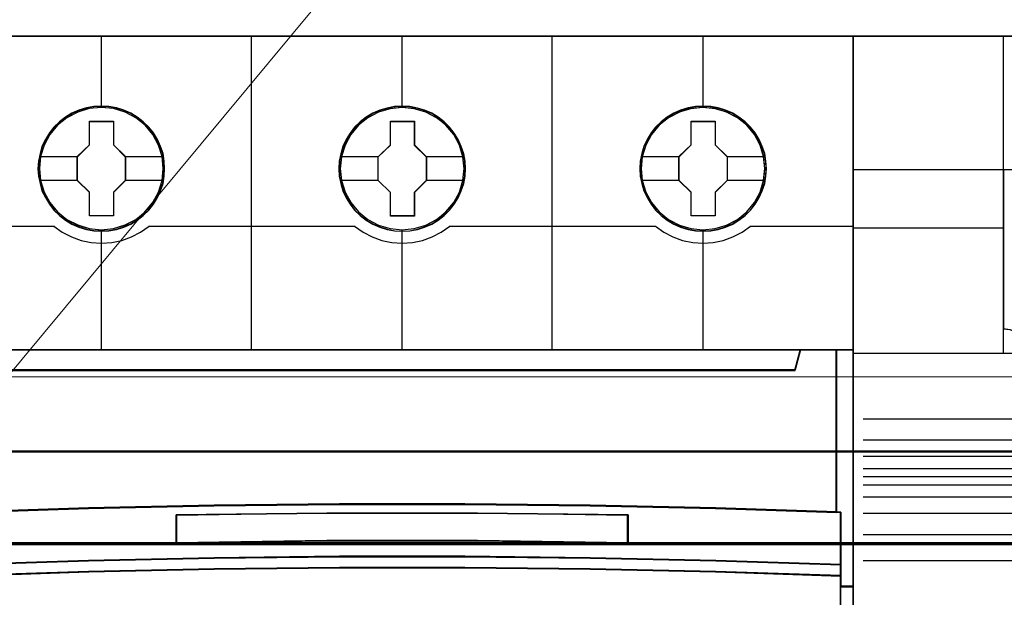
# Model space of a CAD drawing. Header units: millimetres. Extents: x -1290 to 1795, y -4192 to -1311.
# Tile 417 of 656: x 1481 to 1493, y -3683 to -3676. Entities that reach past the tile are written whole.
import ezdxf

# ---------------------------------------------------------------- set-up
doc = ezdxf.new("R2010")
doc.units = ezdxf.units.MM
doc.layers.add('30', color=7, linetype='Continuous')
doc.layers.add('45', color=7, linetype='Continuous')
doc.layers.add('Aparatura', color=7, linetype='Continuous', lineweight=13)

# ---------------------------------------------------------------- blocks, each defined once
blk = doc.blocks.new('*U216')
at = {"layer": '45', "color": 7}
for points in [[(585.412597, -233.600374), (567.400352, -233.600374), (567.400352, -315.623143), (585.412597, -315.623143), (603.413702, -315.623143), (621.425947, -315.623143), (621.425947, -233.600374), (603.413702, -233.600374), (585.412597, -233.600374)], [(580.196312, -241.521498), (580.173953, -241.068765), (580.101285, -240.621554), (579.94477, -240.190906), (579.765895, -239.776822), (579.531123, -239.384822), (579.251631, -239.036991), (578.921831, -238.716766), (578.552903, -238.440709), (578.183974, -238.19778), (577.753557, -238.015583), (577.323141, -237.888597), (576.864775, -237.80578), (576.411999, -237.778174), (575.953633, -237.80578), (575.512036, -237.888597), (575.06485, -238.015583), (574.651203, -238.19778), (574.259915, -238.440709), (573.902166, -238.716766), (573.566776, -239.036991), (573.298465, -239.384822), (573.058102, -239.776822), (572.856868, -240.190906), (572.739482, -240.621554), (572.650045, -241.068765), (572.616506, -241.521498), (572.650045, -241.968709), (572.739482, -242.404878), (572.856868, -242.841047), (573.058102, -243.255131), (573.298465, -243.64161), (573.566776, -244.006004), (573.902166, -244.32623), (574.259915, -244.602286), (574.651203, -244.834173), (575.06485, -245.01637), (575.512036, -245.154399), (575.953633, -245.242737), (576.411999, -245.264821), (576.864775, -245.242737), (577.323141, -245.154399), (577.753557, -245.01637), (578.183974, -244.834173), (578.552903, -244.602286), (578.921831, -244.32623), (579.251631, -244.006004), (579.531123, -243.64161), (579.765895, -243.255131), (579.94477, -242.841047), (580.101285, -242.404878), (580.173953, -241.968709), (580.196312, -241.521498)], [(580.196312, -241.521498), (580.173953, -241.068765), (580.101285, -240.621554), (579.94477, -240.190906), (579.765895, -239.776822), (579.531123, -239.384822), (579.251631, -239.036991), (578.921831, -238.716766), (578.552903, -238.440709), (578.183974, -238.19778), (577.753557, -238.015583), (577.323141, -237.888597), (576.864775, -237.80578), (576.411999, -237.778174), (575.953633, -237.80578), (575.512036, -237.888597), (575.06485, -238.015583), (574.651203, -238.19778), (574.259915, -238.440709), (573.902166, -238.716766), (573.566776, -239.036991), (573.298465, -239.384822), (573.058102, -239.776822), (572.856868, -240.190906), (572.739482, -240.621554), (572.650045, -241.068765), (572.616506, -241.521498), (572.650045, -241.968709), (572.739482, -242.404878), (572.856868, -242.841047), (573.058102, -243.255131), (573.298465, -243.64161), (573.566776, -244.006004), (573.902166, -244.32623), (574.259915, -244.602286), (574.651203, -244.834173), (575.06485, -245.01637), (575.512036, -245.154399), (575.953633, -245.242737), (576.411999, -245.264821), (576.864775, -245.242737), (577.323141, -245.154399), (577.753557, -245.01637), (578.183974, -244.834173), (578.552903, -244.602286), (578.921831, -244.32623), (579.251631, -244.006004), (579.531123, -243.64161), (579.765895, -243.255131), (579.94477, -242.841047), (580.101285, -242.404878), (580.173953, -241.968709), (580.196312, -241.521498)], [(598.197681, -241.526884), (598.175321, -241.074151), (598.102651, -240.62694), (597.946131, -240.196292), (597.767252, -239.782208), (597.532472, -239.390208), (597.252973, -239.042377), (596.923163, -238.722152), (596.559814, -238.440574), (596.185285, -238.203166), (595.754856, -238.020969), (595.324427, -237.893983), (594.866048, -237.811166), (594.413259, -237.78356), (593.96047, -237.811166), (593.51327, -237.893983), (593.066071, -238.020969), (592.652412, -238.203166), (592.261113, -238.440574), (591.903354, -238.722152), (591.567954, -239.042377), (591.305225, -239.390208), (591.059265, -239.782208), (590.863616, -240.196292), (590.740636, -240.62694), (590.651196, -241.074151), (590.623246, -241.526884), (590.651196, -241.974095), (590.740636, -242.410264), (590.863616, -242.846433), (591.059265, -243.260517), (591.305225, -243.646996), (591.567954, -244.01139), (591.903354, -244.331616), (592.261113, -244.607672), (592.652412, -244.839559), (593.066071, -245.021756), (593.51327, -245.159785), (593.96047, -245.248123), (594.413259, -245.270207), (594.866048, -245.248123), (595.324427, -245.159785), (595.754856, -245.021756), (596.185285, -244.839559), (596.559814, -244.607672), (596.923163, -244.331616), (597.252973, -244.01139), (597.532472, -243.646996), (597.767252, -243.260517), (597.946131, -242.846433), (598.102651, -242.410264), (598.175321, -241.974095), (598.197681, -241.526884)], [(598.197681, -241.526884), (598.175321, -241.074151), (598.102651, -240.62694), (597.946131, -240.196292), (597.767252, -239.782208), (597.532472, -239.390208), (597.252973, -239.042377), (596.923163, -238.722152), (596.559814, -238.440574), (596.185285, -238.203166), (595.754856, -238.020969), (595.324427, -237.893983), (594.866048, -237.811166), (594.413259, -237.78356), (593.96047, -237.811166), (593.51327, -237.893983), (593.066071, -238.020969), (592.652412, -238.203166), (592.261113, -238.440574), (591.903354, -238.722152), (591.567954, -239.042377), (591.305225, -239.390208), (591.059265, -239.782208), (590.863616, -240.196292), (590.740636, -240.62694), (590.651196, -241.074151), (590.623246, -241.526884), (590.651196, -241.974095), (590.740636, -242.410264), (590.863616, -242.846433), (591.059265, -243.260517), (591.305225, -243.646996), (591.567954, -244.01139), (591.903354, -244.331616), (592.261113, -244.607672), (592.652412, -244.839559), (593.066071, -245.021756), (593.51327, -245.159785), (593.96047, -245.248123), (594.413259, -245.270207), (594.866048, -245.248123), (595.324427, -245.159785), (595.754856, -245.021756), (596.185285, -244.839559), (596.559814, -244.607672), (596.923163, -244.331616), (597.252973, -244.01139), (597.532472, -243.646996), (597.767252, -243.260517), (597.946131, -242.846433), (598.102651, -242.410264), (598.175321, -241.974095), (598.197681, -241.526884)], [(598.181565, -241.527781), (598.159295, -241.076895), (598.086917, -240.631507), (597.931027, -240.202615), (597.752866, -239.790218), (597.51903, -239.399816), (597.240654, -239.053403), (596.91217, -238.734484), (596.550281, -238.454054), (596.177257, -238.217614), (595.748558, -238.036159), (595.319858, -237.909691), (594.863321, -237.827212), (594.412352, -237.799719), (593.961383, -237.827212), (593.515981, -237.909691), (593.070579, -238.036159), (592.658582, -238.217614), (592.268856, -238.454054), (591.912534, -238.734484), (591.578483, -239.053403), (591.316809, -239.399816), (591.071838, -239.790218), (590.876975, -240.202615), (590.75449, -240.631507), (590.665409, -241.076895), (590.637572, -241.527781), (590.665409, -241.973169), (590.75449, -242.40756), (590.876975, -242.841951), (591.071838, -243.254347), (591.316809, -243.639251), (591.578483, -244.002159), (591.912534, -244.321079), (592.268856, -244.59601), (592.658582, -244.826952), (593.070579, -245.008406), (593.515981, -245.145872), (593.961383, -245.23385), (594.412352, -245.255844), (594.863321, -245.23385), (595.319858, -245.145872), (595.748558, -245.008406), (596.177257, -244.826952), (596.550281, -244.59601), (596.91217, -244.321079), (597.240654, -244.002159), (597.51903, -243.639251), (597.752866, -243.254347), (597.931027, -242.841951), (598.086917, -242.40756), (598.159295, -241.973169), (598.181565, -241.527781)], [(616.204422, -241.521498), (616.182062, -241.068765), (616.109395, -240.621554), (615.952879, -240.190906), (615.774005, -239.776822), (615.539232, -239.384822), (615.259741, -239.036991), (614.929941, -238.716766), (614.561012, -238.440709), (614.192084, -238.19778), (613.761667, -238.015583), (613.33125, -237.888597), (612.872884, -237.80578), (612.420108, -237.778174), (611.961742, -237.80578), (611.520146, -237.888597), (611.07296, -238.015583), (610.659313, -238.19778), (610.268025, -238.440709), (609.910276, -238.716766), (609.574886, -239.036991), (609.312164, -239.384822), (609.066212, -239.776822), (608.864978, -240.190906), (608.747591, -240.621554), (608.658154, -241.068765), (608.624615, -241.521498), (608.658154, -241.968709), (608.747591, -242.404878), (608.864978, -242.841047), (609.066212, -243.255131), (609.312164, -243.64161), (609.574886, -244.006004), (609.910276, -244.32623), (610.268025, -244.602286), (610.659313, -244.834173), (611.07296, -245.01637), (611.520146, -245.154399), (611.961742, -245.242737), (612.420108, -245.264821), (612.872884, -245.242737), (613.33125, -245.154399), (613.761667, -245.01637), (614.192084, -244.834173), (614.561012, -244.602286), (614.929941, -244.32623), (615.259741, -244.006004), (615.539232, -243.64161), (615.774005, -243.255131), (615.952879, -242.841047), (616.109395, -242.404878), (616.182062, -241.968709), (616.204422, -241.521498)], [(616.204422, -241.521498), (616.182062, -241.068765), (616.109395, -240.621554), (615.952879, -240.190906), (615.774005, -239.776822), (615.539232, -239.384822), (615.259741, -239.036991), (614.929941, -238.716766), (614.561012, -238.440709), (614.192084, -238.19778), (613.761667, -238.015583), (613.33125, -237.888597), (612.872884, -237.80578), (612.420108, -237.778174), (611.961742, -237.80578), (611.520146, -237.888597), (611.07296, -238.015583), (610.659313, -238.19778), (610.268025, -238.440709), (609.910276, -238.716766), (609.574886, -239.036991), (609.312164, -239.384822), (609.066212, -239.776822), (608.864978, -240.190906), (608.747591, -240.621554), (608.658154, -241.068765), (608.624615, -241.521498), (608.658154, -241.968709), (608.747591, -242.404878), (608.864978, -242.841047), (609.066212, -243.255131), (609.312164, -243.64161), (609.574886, -244.006004), (609.910276, -244.32623), (610.268025, -244.602286), (610.659313, -244.834173), (611.07296, -245.01637), (611.520146, -245.154399), (611.961742, -245.242737), (612.420108, -245.264821), (612.872884, -245.242737), (613.33125, -245.154399), (613.761667, -245.01637), (614.192084, -244.834173), (614.561012, -244.602286), (614.929941, -244.32623), (615.259741, -244.006004), (615.539232, -243.64161), (615.774005, -243.255131), (615.952879, -242.841047), (616.109395, -242.404878), (616.182062, -241.968709), (616.204422, -241.521498)], [(616.188306, -241.522395), (616.166036, -241.071509), (616.09366, -240.626121), (615.937774, -240.197228), (615.759618, -239.784832), (615.525788, -239.39443), (615.247419, -239.048017), (614.918944, -238.729098), (614.551497, -238.454167), (614.18405, -238.212227), (613.755361, -238.030773), (613.326673, -237.904305), (612.870148, -237.821826), (612.41919, -237.794332), (611.962665, -237.821826), (611.522843, -237.904305), (611.077452, -238.030773), (610.665466, -238.212227), (610.27575, -238.454167), (609.919437, -238.729098), (609.585395, -239.048017), (609.323728, -239.39443), (609.078763, -239.784832), (608.878338, -240.197228), (608.761423, -240.626121), (608.672345, -241.071509), (608.63894, -241.522395), (608.672345, -241.967783), (608.761423, -242.402174), (608.878338, -242.836565), (609.078763, -243.248961), (609.323728, -243.633865), (609.585395, -243.996773), (609.919437, -244.315693), (610.27575, -244.590624), (610.665466, -244.821566), (611.077452, -245.00302), (611.522843, -245.140486), (611.962665, -245.228464), (612.41919, -245.250458), (612.870148, -245.228464), (613.326673, -245.140486), (613.755361, -245.00302), (614.18405, -244.821566), (614.551497, -244.590624), (614.918944, -244.315693), (615.247419, -243.996773), (615.525788, -243.633865), (615.759618, -243.248961), (615.937774, -242.836565), (616.09366, -242.402174), (616.166036, -241.967783), (616.188306, -241.522395)], [(575.696557, -238.679444), (577.138531, -238.679444), (577.138531, -240.095013), (577.859518, -240.802798), (577.859518, -242.223896), (577.138531, -242.942739), (577.138531, -244.352779), (575.696557, -244.352779), (575.696557, -242.942739), (574.958671, -242.223896), (574.958671, -240.802798), (575.696557, -240.095013), (575.696557, -238.679444)], [(575.696557, -238.679444), (577.138531, -238.679444), (577.138531, -238.679444), (577.138531, -240.095013), (577.138531, -240.095013), (577.859518, -240.802798), (577.859518, -240.802798), (577.859518, -242.223896), (577.859518, -242.223896), (577.138531, -242.942739), (577.138531, -242.942739), (577.138531, -244.352779), (577.138531, -244.352779), (575.696557, -244.352779), (575.696557, -244.352779), (575.696557, -242.942739), (575.696557, -242.942739), (574.958671, -242.223896), (574.958671, -242.223896), (574.958671, -240.802798), (574.958671, -240.802798), (575.696557, -240.095013), (575.696557, -240.095013), (575.696557, -238.679444), (575.696557, -238.679444)], [(575.704474, -238.695603), (577.130426, -238.695603), (577.130426, -240.103108), (577.843403, -240.806861), (577.843403, -242.219864), (577.130426, -242.934613), (577.130426, -244.33662), (575.704474, -244.33662), (575.704474, -242.934613), (574.974787, -242.219864), (574.974787, -240.806861), (575.704474, -240.103108), (575.704474, -238.695603)], [(593.703364, -238.679444), (595.145468, -238.679444), (595.145468, -240.100507), (595.860887, -240.808273), (595.860887, -242.229336), (595.145468, -242.948161), (595.145468, -244.358165), (593.703364, -244.358165), (593.703364, -242.948161), (592.965412, -242.229336), (592.965412, -240.808273), (593.703364, -240.100507), (593.703364, -238.679444)], [(593.703364, -238.679444), (595.145468, -238.679444), (595.145468, -238.679444), (595.145468, -240.100507), (595.145468, -240.100507), (595.860887, -240.808273), (595.860887, -240.808273), (595.860887, -242.229336), (595.860887, -242.229336), (595.145468, -242.948161), (595.145468, -242.948161), (595.145468, -244.358165), (595.145468, -244.358165), (593.703364, -244.358165), (593.703364, -244.358165), (593.703364, -242.948161), (593.703364, -242.948161), (592.965412, -242.229336), (592.965412, -242.229336), (592.965412, -240.808273), (592.965412, -240.808273), (593.703364, -240.100507), (593.703364, -240.100507), (593.703364, -238.679444), (593.703364, -238.679444)], [(593.711265, -238.695603), (595.137316, -238.695603), (595.137316, -240.108578), (595.844771, -240.812317), (595.844771, -242.225292), (595.137316, -242.940027), (595.137316, -244.342007), (593.711265, -244.342007), (593.711265, -242.940027), (592.981528, -242.225292), (592.981528, -240.812317), (593.711265, -240.108578), (593.711265, -238.695603)], [(611.704471, -238.679444), (613.146576, -238.679444), (613.146576, -240.095013), (613.867628, -240.802798), (613.867628, -242.223896), (613.146576, -242.942739), (613.146576, -244.352779), (611.704471, -244.352779), (611.704471, -242.942739), (610.972153, -242.223896), (610.972153, -240.802798), (611.704471, -240.095013), (611.704471, -238.679444)], [(611.704471, -238.679444), (613.146576, -238.679444), (613.146576, -238.679444), (613.146576, -240.095013), (613.146576, -240.095013), (613.867628, -240.802798), (613.867628, -240.802798), (613.867628, -242.223896), (613.867628, -242.223896), (613.146576, -242.942739), (613.146576, -242.942739), (613.146576, -244.352779), (613.146576, -244.352779), (611.704471, -244.352779), (611.704471, -244.352779), (611.704471, -242.942739), (611.704471, -242.942739), (610.972153, -242.223896), (610.972153, -242.223896), (610.972153, -240.802798), (610.972153, -240.802798), (611.704471, -240.095013), (611.704471, -240.095013), (611.704471, -238.679444), (611.704471, -238.679444)], [(611.712435, -238.695603), (613.138487, -238.695603), (613.138487, -240.103108), (613.851512, -240.806861), (613.851512, -242.219864), (613.138487, -242.934613), (613.138487, -244.33662), (611.712435, -244.33662), (611.712435, -242.934613), (610.988269, -242.219864), (610.988269, -240.806861), (611.712435, -240.103108), (611.712435, -238.695603)], [(583.156901, -261.695663), (590.65921, -261.612915), (598.167089, -261.612915), (605.669398, -261.695663), (613.171707, -261.855641), (620.417813, -262.087334), (620.417813, -252.367261), (618.245652, -252.367261), (617.928182, -253.558825), (570.898117, -253.558825), (570.580647, -252.367261), (568.408486, -252.367261), (568.408486, -262.087334), (575.649022, -261.855641), (583.156901, -261.695663)], [(570.896245, -253.588105), (617.930054, -253.588105), (618.247549, -252.367261), (612.426809, -252.367261), (603.414409, -252.367261), (594.41315, -252.367261), (585.41189, -252.367261), (576.39949, -252.367261), (570.57875, -252.367261), (570.896245, -253.588105)], [(620.385581, -252.367261), (620.385581, -262.076544), (620.644236, -262.087565), (620.644236, -265.228479), (620.644236, -265.900745), (620.644236, -266.534438), (621.425947, -266.534438), (621.425947, -252.367261), (620.385581, -252.367261)], [(605.669479, -264.826073), (613.171776, -264.98139), (620.668503, -265.231008), (620.668503, -262.069184), (620.41787, -262.05809), (613.171776, -261.825114), (605.669479, -261.664249), (598.167182, -261.581043), (590.659315, -261.581043), (583.157018, -261.664249), (575.649151, -261.825114), (568.408627, -262.05809), (568.152424, -262.069184), (568.152424, -265.231008), (575.649151, -264.98139), (583.157018, -264.826073), (590.659315, -264.742867), (598.167182, -264.742867), (605.669479, -264.826073)], [(607.928054, -262.237022), (607.928054, -263.916805), (598.916327, -263.79922), (589.910173, -263.79922), (580.892874, -263.916805), (580.892874, -262.237022), (589.910173, -262.125037), (598.916327, -262.125037), (607.928054, -262.237022)], [(598.916327, -263.79922), (607.928054, -263.916805), (607.928054, -262.237022), (598.916327, -262.125037), (589.910173, -262.125037), (580.892874, -262.237022), (580.892874, -263.916805), (589.910173, -263.79922), (598.916327, -263.79922)], [(590.659315, -264.713944), (583.157018, -264.798711), (575.649151, -264.956942), (568.152424, -265.211242), (568.152424, -265.900677), (575.649151, -265.652028), (583.157018, -265.482495), (590.659315, -265.403379), (598.167182, -265.403379), (605.669479, -265.482495), (613.171776, -265.652028), (620.668503, -265.900677), (620.668503, -265.211242), (613.171776, -264.956942), (605.669479, -264.798711), (598.167182, -264.713944), (590.659315, -264.713944)], [(589.912984, -269.920485), (598.913513, -269.920485), (603.413777, -269.920485), (607.919611, -269.920485), (616.925709, -269.920485), (620.668503, -269.920485), (620.668503, -266.509488), (620.668503, -265.872694), (613.171776, -265.629051), (605.669479, -265.462931), (598.167182, -265.385409), (590.659315, -265.385409), (583.157018, -265.462931), (575.649151, -265.629051), (568.152424, -265.872694), (568.152424, -266.509488), (568.152424, -269.920485), (571.900788, -269.920485), (580.901316, -269.920485), (585.41272, -269.920485), (589.912984, -269.920485)]]:
    blk.add_lwpolyline(points, close=True, dxfattribs=at)
at = {"layer": '45', "color": 139}
for points in [[(585.412597, -233.600374), (567.400352, -233.600374), (567.400352, -315.623143), (585.412597, -315.623143), (603.413702, -315.623143), (621.425947, -315.623143), (621.425947, -233.600374), (603.413702, -233.600374), (585.412597, -233.600374)], [(585.417967, -233.616532), (567.416468, -233.616532), (567.416468, -315.606984), (585.417967, -315.606984), (603.408332, -315.606984), (621.409831, -315.606984), (621.409831, -233.616532), (603.408332, -233.616532), (585.417967, -233.616532)], [(580.113942, -241.516044), (580.041243, -240.798239), (579.834331, -240.113564), (579.493206, -239.478582), (579.034643, -238.920903), (578.469829, -238.473656), (577.826723, -238.13684), (577.127695, -237.92702), (576.406299, -237.860761), (575.684902, -237.92702), (574.997059, -238.13684), (574.353953, -238.473656), (573.789138, -238.920903), (573.330576, -239.478582), (572.989451, -240.113564), (572.771354, -240.798239), (572.704247, -241.516044), (572.771354, -242.228327), (572.989451, -242.918524), (573.330576, -243.542462), (573.789138, -244.100141), (574.353953, -244.55291), (574.997059, -244.889727), (575.684902, -245.105068), (576.406299, -245.176848), (577.127695, -245.105068), (577.826723, -244.889727), (578.469829, -244.55291), (579.034643, -244.100141), (579.493206, -243.542462), (579.834331, -242.918524), (580.041243, -242.228327), (580.113942, -241.516044)], [(580.119314, -241.516044), (580.046618, -240.798239), (579.839711, -240.113564), (579.493004, -239.484104), (579.028863, -238.926425), (578.47525, -238.473656), (577.832163, -238.142361), (577.133156, -237.92702), (576.411781, -237.860761), (575.690405, -237.92702), (574.991398, -238.142361), (574.353904, -238.473656), (573.794698, -238.926425), (573.324966, -239.484104), (572.98385, -240.113564), (572.776944, -240.798239), (572.704247, -241.516044), (572.776944, -242.228327), (572.98385, -242.918524), (573.324966, -243.547984), (573.794698, -244.105663), (574.353904, -244.558432), (574.991398, -244.895248), (575.690405, -245.105068), (576.411781, -245.176848), (577.133156, -245.105068), (577.832163, -244.895248), (578.47525, -244.558432), (579.028863, -244.105663), (579.493004, -243.547984), (579.839711, -242.918524), (580.046618, -242.228327), (580.119314, -241.516044)], [(598.120683, -241.516044), (598.042394, -240.798239), (597.835488, -240.113564), (597.494373, -239.484104), (597.035824, -238.926425), (596.471026, -238.473656), (595.82794, -238.142361), (595.134525, -237.92702), (594.407558, -237.860761), (593.686182, -237.92702), (592.998359, -238.142361), (592.355273, -238.473656), (591.790475, -238.926425), (591.331926, -239.484104), (590.990811, -240.113564), (590.778313, -240.798239), (590.705616, -241.516044), (590.778313, -242.228327), (590.990811, -242.918524), (591.331926, -243.547984), (591.790475, -244.105663), (592.355273, -244.558432), (592.998359, -244.895248), (593.686182, -245.105068), (594.407558, -245.176848), (595.134525, -245.105068), (595.82794, -244.895248), (596.471026, -244.558432), (597.035824, -244.105663), (597.494373, -243.547984), (597.835488, -242.918524), (598.042394, -242.228327), (598.120683, -241.516044)], [(598.120683, -241.52143), (598.047986, -240.803625), (597.84108, -240.11895), (597.494373, -239.483969), (597.030232, -238.926289), (596.476618, -238.47352), (595.833532, -238.142226), (595.134525, -237.932406), (594.41315, -237.866147), (593.691774, -237.932406), (592.992767, -238.142226), (592.355273, -238.47352), (591.796067, -238.926289), (591.331926, -239.483969), (590.985219, -240.11895), (590.778313, -240.803625), (590.705616, -241.52143), (590.778313, -242.233713), (590.985219, -242.92391), (591.331926, -243.547848), (591.796067, -244.105527), (592.355273, -244.558296), (592.992767, -244.895113), (593.691774, -245.110454), (594.41315, -245.182235), (595.134525, -245.110454), (595.833532, -244.895113), (596.476618, -244.558296), (597.030232, -244.105527), (597.494373, -243.547848), (597.84108, -242.92391), (598.047986, -242.233713), (598.120683, -241.52143)], [(616.120261, -241.52143), (616.047582, -240.803625), (615.840726, -240.11895), (615.499693, -239.483969), (615.030074, -238.926289), (614.476594, -238.47352), (613.833662, -238.142226), (613.134824, -237.932406), (612.413623, -237.866147), (611.692422, -237.932406), (610.993584, -238.142226), (610.356243, -238.47352), (609.797173, -238.926289), (609.333144, -239.483969), (608.98652, -240.11895), (608.779664, -240.803625), (608.706985, -241.52143), (608.779664, -242.233713), (608.98652, -242.92391), (609.333144, -243.547848), (609.797173, -244.105527), (610.356243, -244.558296), (610.993584, -244.895113), (611.692422, -245.110454), (612.413623, -245.182235), (613.134824, -245.110454), (613.833662, -244.895113), (614.476594, -244.558296), (615.030074, -244.105527), (615.499693, -243.547848), (615.840726, -242.92391), (616.047582, -242.233713), (616.120261, -241.52143)], [(616.120261, -241.516044), (616.041989, -240.798239), (615.835127, -240.113564), (615.494084, -239.484104), (615.035632, -238.926425), (614.470954, -238.473656), (613.828004, -238.142361), (613.134736, -237.92702), (612.413514, -237.860761), (611.6867, -237.92702), (610.999023, -238.142361), (610.356073, -238.473656), (609.791395, -238.926425), (609.332944, -239.484104), (608.9919, -240.113564), (608.779447, -240.798239), (608.712357, -241.516044), (608.779447, -242.228327), (608.9919, -242.918524), (609.332944, -243.547984), (609.791395, -244.105663), (610.356073, -244.558432), (610.999023, -244.895248), (611.6867, -245.105068), (612.413514, -245.176848), (613.134736, -245.105068), (613.828004, -244.895248), (614.470954, -244.558432), (615.035632, -244.105663), (615.494084, -243.547984), (615.835127, -242.918524), (616.041989, -242.228327), (616.120261, -241.516044)]]:
    blk.add_lwpolyline(points, close=True, dxfattribs=at)
for points in [[(576.39477, -233.600374), (576.39477, -237.887691)], [(585.401721, -252.401373), (585.401721, -233.600374)], [(594.396138, -233.600374), (594.396138, -237.887691)], [(603.392346, -252.401373), (603.392346, -233.600374)], [(612.397507, -233.600374), (612.397507, -237.887691)], [(567.400352, -244.963201), (573.601361, -244.963201)], [(573.567339, -244.963201), (574.071255, -245.315273), (574.614365, -245.599202), (575.196669, -245.809309), (575.795769, -245.939916), (576.411667, -245.973988), (577.027565, -245.939916), (577.632265, -245.809309), (578.208969, -245.599202), (578.752079, -245.315273), (579.261595, -244.963201)], [(579.229363, -244.963201), (591.60273, -244.963201)], [(591.568708, -244.963201), (592.072644, -245.315273), (592.615776, -245.599202), (593.198103, -245.809309), (593.797227, -245.939916), (594.41315, -245.973988), (595.029072, -245.939916), (595.628197, -245.809309), (596.210523, -245.599202), (596.753655, -245.315273), (597.257591, -244.963201)], [(597.223569, -244.963201), (609.596936, -244.963201)], [(609.564705, -244.963201), (610.07422, -245.315273), (610.61733, -245.599202), (611.194034, -245.809309), (611.798734, -245.939916), (612.414632, -245.973988), (613.03053, -245.939916), (613.629631, -245.809309), (614.206335, -245.599202), (614.755044, -245.315273), (615.25896, -244.963201)], [(615.224938, -244.963201), (621.425947, -244.963201)], [(576.39477, -245.155304), (576.39477, -252.401373)], [(594.396138, -245.155304), (594.396138, -252.401373)], [(612.397507, -245.155304), (612.397507, -252.401373)], [(567.400352, -252.367261), (621.425947, -252.367261)], [(618.247549, -252.367261), (617.896583, -253.588105)], [(620.385581, -262.087334), (620.385581, -252.367261)], [(570.895694, -253.555789), (617.930605, -253.555789)], [(620.668503, -262.098106), (613.171776, -261.839575), (605.669479, -261.669179), (598.167182, -261.581043), (590.659315, -261.581043), (583.157018, -261.669179), (575.649151, -261.839575), (568.152424, -262.098106)], [(607.928054, -262.268666), (598.916327, -262.125037), (589.910173, -262.125037), (580.892874, -262.268666)], [(620.636272, -269.920485), (620.636272, -262.063995)], [(580.892874, -263.916805), (580.892874, -262.234554)], [(607.894031, -263.916805), (607.894031, -262.234554)], [(607.928054, -263.916805), (598.916327, -263.769586), (589.910173, -263.769586), (580.892874, -263.916805)], [(620.668503, -265.231008), (613.171776, -264.9666), (605.669479, -264.80208), (598.167182, -264.713944), (590.659315, -264.713944), (583.157018, -264.80208), (575.649151, -264.9666), (568.152424, -265.231008)], [(620.668503, -265.900677), (613.171776, -265.643043), (605.669479, -265.467383), (598.167182, -265.385409), (590.659315, -265.385409), (583.157018, -265.467383), (575.649151, -265.643043), (568.152424, -265.900677)], [(621.425947, -266.500327), (620.636272, -266.500327)]]:
    blk.add_lwpolyline(points, dxfattribs=at)
at = {"layer": '45', "color": 59}
blk.add_lwpolyline([(585.401721, -252.401373), (585.401721, -233.600374)], dxfattribs=at)
for points in [[(580.180196, -241.522395), (580.157927, -241.071509), (580.085551, -240.626121), (579.929664, -240.197228), (579.751508, -239.784832), (579.517678, -239.39443), (579.239309, -239.048017), (578.910834, -238.729098), (578.543387, -238.454167), (578.17594, -238.212227), (577.747252, -238.030773), (577.318564, -237.904305), (576.862039, -237.821826), (576.411081, -237.794332), (575.954556, -237.821826), (575.514733, -237.904305), (575.069343, -238.030773), (574.657357, -238.212227), (574.26764, -238.454167), (573.911328, -238.729098), (573.577285, -239.048017), (573.310051, -239.39443), (573.070654, -239.784832), (572.870228, -240.197228), (572.753313, -240.626121), (572.664235, -241.071509), (572.630831, -241.522395), (572.664235, -241.967783), (572.753313, -242.402174), (572.870228, -242.836565), (573.070654, -243.248961), (573.310051, -243.633865), (573.577285, -243.996773), (573.911328, -244.315693), (574.26764, -244.590624), (574.657357, -244.821566), (575.069343, -245.00302), (575.514733, -245.140486), (575.954556, -245.228464), (576.411081, -245.250458), (576.862039, -245.228464), (577.318564, -245.140486), (577.747252, -245.00302), (578.17594, -244.821566), (578.543387, -244.590624), (578.910834, -244.315693), (579.239309, -243.996773), (579.517678, -243.633865), (579.751508, -243.248961), (579.929664, -242.836565), (580.085551, -242.402174), (580.157927, -241.967783), (580.180196, -241.522395)], [(583.162594, -261.680807), (590.660512, -261.598334), (598.163996, -261.598334), (605.661915, -261.680807), (613.159833, -261.840253), (620.401697, -262.071176), (620.401697, -252.383419), (618.230808, -252.383419), (617.913524, -253.571022), (570.910985, -253.571022), (570.593701, -252.383419), (568.422812, -252.383419), (568.422812, -262.071176), (575.65911, -261.840253), (583.162594, -261.680807)], [(570.896245, -253.588105), (617.930054, -253.588105), (618.247549, -252.367261), (612.426809, -252.367261), (603.414409, -252.367261), (594.41315, -252.367261), (585.41189, -252.367261), (576.39949, -252.367261), (570.57875, -252.367261), (570.896245, -253.588105)], [(605.669479, -264.826073), (613.171776, -264.98139), (620.668503, -265.231008), (620.668503, -262.069184), (620.41787, -262.05809), (613.171776, -261.825114), (605.669479, -261.664249), (598.167182, -261.581043), (590.659315, -261.581043), (583.157018, -261.664249), (575.649151, -261.825114), (568.408627, -262.05809), (568.152424, -262.069184), (568.152424, -265.231008), (575.649151, -264.98139), (583.157018, -264.826073), (590.659315, -264.742867), (598.167182, -264.742867), (605.669479, -264.826073)], [(607.928054, -262.237022), (607.928054, -263.916805), (598.916327, -263.79922), (589.910173, -263.79922), (580.892874, -263.916805), (580.892874, -262.237022), (589.910173, -262.125037), (598.916327, -262.125037), (607.928054, -262.237022)], [(598.916327, -263.79922), (607.928054, -263.916805), (607.928054, -262.237022), (598.916327, -262.125037), (589.910173, -262.125037), (580.892874, -262.237022), (580.892874, -263.916805), (589.910173, -263.79922), (598.916327, -263.79922)], [(598.910955, -263.785183), (607.911938, -263.900647), (607.911938, -262.251161), (598.910955, -262.141195), (589.915539, -262.141195), (580.908989, -262.251161), (580.908989, -263.900647), (589.915539, -263.785183), (598.910955, -263.785183)], [(590.659315, -264.713944), (583.157018, -264.798711), (575.649151, -264.956942), (568.152424, -265.211242), (568.152424, -265.900677), (575.649151, -265.652028), (583.157018, -265.482495), (590.659315, -265.403379), (598.167182, -265.403379), (605.669479, -265.482495), (613.171776, -265.652028), (620.668503, -265.900677), (620.668503, -265.211242), (613.171776, -264.956942), (605.669479, -264.798711), (598.167182, -264.713944), (590.659315, -264.713944)], [(590.660594, -264.730103), (583.162646, -264.812689), (575.659131, -264.966851), (568.166749, -265.21461), (568.166749, -265.886314), (575.659131, -265.64406), (583.162646, -265.478887), (590.660594, -265.401806), (598.164109, -265.401806), (605.662057, -265.478887), (613.160006, -265.64406), (620.652387, -265.886314), (620.652387, -265.21461), (613.160006, -264.966851), (605.662057, -264.812689), (598.164109, -264.730103), (590.660594, -264.730103)], [(589.912984, -269.920485), (598.913513, -269.920485), (603.413777, -269.920485), (607.919611, -269.920485), (616.925709, -269.920485), (620.668503, -269.920485), (620.668503, -266.509488), (620.668503, -265.872694), (613.171776, -265.629051), (605.669479, -265.462931), (598.167182, -265.385409), (590.659315, -265.385409), (583.157018, -265.462931), (575.649151, -265.629051), (568.152424, -265.872694), (568.152424, -266.509488), (568.152424, -269.920485), (571.900788, -269.920485), (580.901316, -269.920485), (585.41272, -269.920485), (589.912984, -269.920485)], [(589.914696, -269.904327), (598.910007, -269.904327), (603.407663, -269.904327), (607.910885, -269.904327), (616.911763, -269.904327), (620.652387, -269.904327), (620.652387, -266.516285), (620.652387, -265.883778), (613.160006, -265.641775), (605.662057, -265.476773), (598.164109, -265.399772), (590.660594, -265.399772), (583.162646, -265.476773), (575.659131, -265.641775), (568.166749, -265.883778), (568.166749, -266.516285), (568.166749, -269.904327), (571.91294, -269.904327), (580.908252, -269.904327), (585.41704, -269.904327), (589.914696, -269.904327)]]:
    blk.add_lwpolyline(points, close=True, dxfattribs=at)
at = {"layer": '45', "color": 7}
for points in [[(572.688131, -240.790787), (574.992693, -240.790787)], [(577.825496, -240.790787), (580.124686, -240.790787)], [(590.694872, -240.796173), (592.999434, -240.796173)], [(595.826865, -240.796173), (598.126055, -240.796173)], [(608.696241, -240.790787), (611.006175, -240.790787)], [(613.833606, -240.790787), (616.132796, -240.790787)], [(572.688131, -242.203734), (574.992693, -242.203734)], [(577.825496, -242.203734), (580.124686, -242.203734)], [(590.694872, -242.20912), (592.999434, -242.20912)], [(595.826865, -242.20912), (598.126055, -242.20912)], [(608.696241, -242.203734), (611.006175, -242.203734)], [(613.833606, -242.203734), (616.132796, -242.203734)]]:
    blk.add_lwpolyline(points, dxfattribs=at)
at = {"layer": '45', "color": 140}
for points in [[(583.156901, -261.695663), (590.65921, -261.612915), (598.167089, -261.612915), (605.669398, -261.695663), (613.171707, -261.855641), (620.417813, -262.087334), (620.417813, -252.367261), (618.245652, -252.367261), (617.928182, -253.558825), (570.898117, -253.558825), (570.580647, -252.367261), (568.408486, -252.367261), (568.408486, -262.087334), (575.649022, -261.855641), (583.156901, -261.695663)], [(570.912146, -253.571947), (617.914153, -253.571947), (618.231433, -252.383419), (612.414629, -252.383419), (603.408323, -252.383419), (594.41315, -252.383419), (585.417976, -252.383419), (576.41167, -252.383419), (570.594866, -252.383419), (570.912146, -253.571947)], [(620.385581, -252.367261), (620.385581, -262.076544), (620.644236, -262.087565), (620.644236, -265.228479), (620.644236, -265.900745), (620.644236, -266.534438), (621.425947, -266.534438), (621.425947, -252.367261), (620.385581, -252.367261)], [(620.401697, -252.383419), (620.401697, -262.070555), (620.652338, -262.08155), (620.652338, -265.2153), (620.652338, -265.886032), (620.652338, -266.51828), (621.409831, -266.51828), (621.409831, -252.383419), (620.401697, -252.383419)]]:
    blk.add_lwpolyline(points, close=True, dxfattribs=at)
blk = doc.blocks.new('*U218')
at = {"layer": '45', "color": 7}
for points in [[(639.380759, -233.600374), (630.387146, -233.600374), (630.387146, -233.600374), (621.388343, -233.600374), (621.388343, -233.600374), (621.388343, -316.556729), (621.388343, -316.556729), (630.387146, -316.556729), (630.387146, -316.556729), (639.380759, -316.556729), (639.380759, -316.556729), (639.380759, -233.600374), (639.380759, -233.600374)], [(639.377177, -233.603965), (630.387145, -233.603965), (621.391924, -233.603965), (621.391924, -316.553139), (630.387145, -316.553139), (639.377177, -316.553139), (639.377177, -233.603965)], [(639.381297, -241.590337), (630.38276, -241.590337), (630.398338, -241.5592), (630.398338, -251.035056), (630.38276, -251.097329), (630.772195, -251.138844), (631.130475, -251.294526), (631.442023, -251.528049), (631.686068, -251.839414), (631.831457, -252.207862), (631.888574, -252.597067), (631.883382, -252.586688), (637.880676, -252.586688), (637.885868, -252.597067), (637.9326, -252.207862), (638.088374, -251.839414), (638.322035, -251.528049), (638.633583, -251.294526), (639.002247, -251.138844), (639.381297, -251.097329), (639.396875, -251.035056), (639.396875, -241.5592), (639.381297, -241.590337)], [(639.377728, -241.593907), (630.386342, -241.593907), (630.401907, -241.562791), (630.401907, -251.032481), (630.386342, -251.094714), (630.775467, -251.136202), (631.133462, -251.291783), (631.444762, -251.525154), (631.688614, -251.836316), (631.833887, -252.204524), (631.890959, -252.593476), (631.885771, -252.583104), (637.878299, -252.583104), (637.883487, -252.593476), (637.930182, -252.204524), (638.085833, -251.836316), (638.319308, -251.525154), (638.630608, -251.291783), (638.99898, -251.136202), (639.377728, -251.094714), (639.393293, -251.032481), (639.393293, -241.562791), (639.377728, -241.593907)]]:
    blk.add_lwpolyline(points, close=True, dxfattribs=at)
for points in [[(630.38276, -233.600374), (630.38276, -252.597067)], [(630.391714, -241.589721), (621.388343, -241.589721)], [(630.391714, -245.085285), (621.388343, -245.085285)], [(630.391714, -252.586295), (621.388343, -252.586295)], [(639.380759, -252.586295), (630.38276, -252.586295)]]:
    blk.add_lwpolyline(points, dxfattribs=at)
at = {"layer": '45', "color": 253}
for points in [[(638.727173, -256.507359), (621.99, -256.507359)], [(638.727173, -257.765905), (621.99, -257.765905)], [(638.727173, -258.751557), (621.99, -258.751557)], [(638.727173, -259.476882), (621.99, -259.476882)], [(638.727173, -259.96522), (621.99, -259.96522)], [(638.727173, -260.451762), (621.99, -260.451762)], [(638.727173, -261.178883), (621.99, -261.178883)], [(638.727173, -262.153763), (621.99, -262.153763)], [(638.727173, -263.428467), (621.99, -263.428467)], [(638.727173, -264.983248), (621.99, -264.983248)]]:
    blk.add_lwpolyline(points, dxfattribs=at)
blk = doc.blocks.new('*U222')
at = {"layer": '30', "color": 7}
for points in [[(117.203183, -407.003322), (764.797637, -407.003322), (117.203183, -407.003322)], [(764.797637, -407.003322), (117.203183, -407.003322), (117.203183, -409.539374), (117.203183, -411.03606), (117.203183, -412.574321), (764.797637, -412.574321), (764.797637, -411.03606), (764.797637, -409.539374), (764.797637, -407.003322)], [(117.203183, -412.488144), (764.797637, -412.488144), (117.203183, -412.488144)], [(764.797637, -412.488144), (117.203183, -412.488144), (117.203183, -414.007719), (117.203183, -435.076424), (117.203183, -436.55493), (764.797637, -436.55493), (764.797637, -435.076424), (764.797637, -414.007719), (764.797637, -412.488144)]]:
    blk.add_lwpolyline(points, close=True, dxfattribs=at)
at = {"layer": '30', "color": 59}
blk.add_lwpolyline([(764.754661, -407.046411), (117.246158, -407.046411), (117.246158, -409.543232), (117.246158, -411.016766), (117.246158, -412.531232), (764.754661, -412.531232), (764.754661, -411.016766), (764.754661, -409.543232), (764.754661, -407.046411)], close=True, dxfattribs=at)

msp = doc.modelspace()

# ---------------------------------------------------------------- linework, layer by layer
at = {"layer": 'Aparatura', "color": 7, "lineweight": 13}
for points in [[(1464.486, -3700.305), (1490.083, -3669.516)], [(1412.53, -3689.403), (1412.53, -3680.418), (1542.039, -3680.418), (1542.039, -3689.403)]]:
    msp.add_lwpolyline(points, dxfattribs=at)
msp.add_lwpolyline([(1542.039, -3689.403), (1412.53, -3689.403), (1412.53, -3680.418), (1542.039, -3680.418), (1542.039, -3689.403)], close=True, dxfattribs=at)

# ---------------------------------------------------------------- block references
at = {"layer": 'Aparatura', "color": 7, "lineweight": 13, "xscale": 0.2, "yscale": 0.2, "zscale": 0.2}
for name, p in [('*U218', (1366.864, -3629.624)), ('*U216', (1366.864, -3629.624)), ('*U222', (1388.984, -3599.91))]:
    msp.add_blockref(name, p, dxfattribs=at)

doc.saveas('drawing.dxf')
